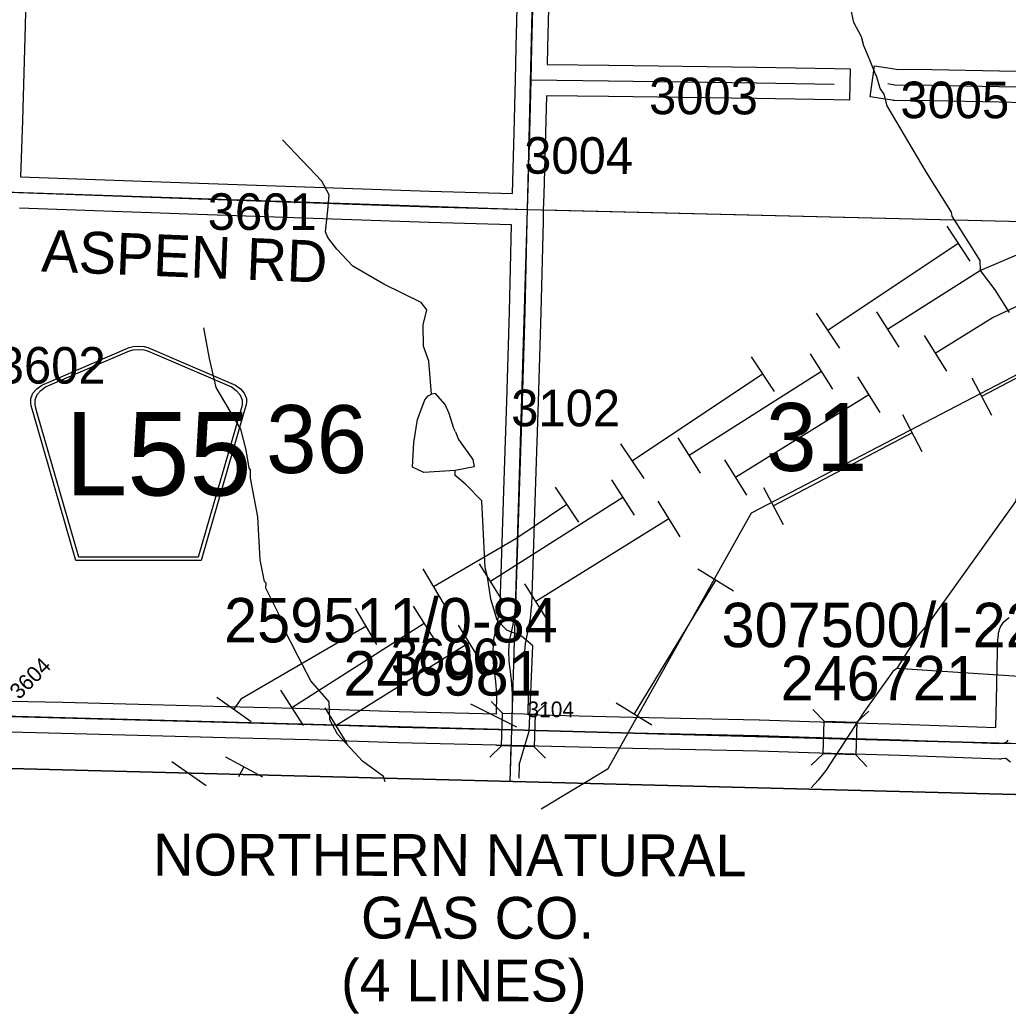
# Model space of a CAD drawing. Extents: x -132.8 to -73.3, y -60 to -26.
# Drawn here: x -111.098 to -109.208, y -57.132 to -55.229 of the extents above; entities that cross this region are included whole.
import ezdxf

# ---------------------------------------------------------------- set-up
doc = ezdxf.new("R2010")
doc.units = 0
for name, color, linetype in [('tdCoClipBndry', 7, 'Continuous'), ('tdCoCoBndry', 7, 'Continuous'), ('tdCoHydroRiver', 7, 'Continuous'), ('tdCoPipe', 7, 'Continuous'), ('tdCoPipe1', 7, 'Continuous'), ('tdCoPipe2', 7, 'Continuous'), ('tdCoPipe3', 7, 'Continuous'), ('tdCoPipe4', 7, 'Continuous'), ('tdCoPipeTxt', 7, 'Continuous'), ('tdCoSecRdNmbr', 7, 'Continuous'), ('tdCoSecRdTxt', 7, 'Continuous'), ('tdCoSecRteBand', 7, 'Continuous'), ('tdCoSecRteCL', 7, 'Continuous'), ('tdCoSectLine', 7, 'Continuous'), ('tdCoSectLinePart', 7, 'Continuous'), ('tdCoSectNmbr', 7, 'Continuous'), ('tdCoShieldCoRteHrd', 7, 'Continuous'), ('tdCoStrucSec', 7, 'Continuous'), ('tdCoStrucSecCoName', 7, 'Continuous'), ('tdCoStrucSecFHWANum', 7, 'Continuous'), ('tdCoSurfGravel', 7, 'Continuous'), ('tdCoTwpBndryShd', 7, 'Continuous')]:
    doc.layers.add(name, color=color, linetype=linetype)

msp = doc.modelspace()

# ---------------------------------------------------------------- linework, layer by layer
at = {"layer": 'tdCoClipBndry'}
msp.add_lwpolyline([(-105.2169, -56.7974), (-108.2085, -56.7373), (-112.1505, -56.6347), (-115.139, -56.565), (-123.0751, -56.3329)], dxfattribs=at)
at = {"layer": 'tdCoCoBndry'}
for p, q in [((-111.1544, -56.5611), (-110.1568, -56.5879)), ((-110.1568, -56.5879), (-111.1544, -56.5611)), ((-110.1568, -56.5879), (-109.2018, -56.614)), ((-109.2018, -56.614), (-110.1568, -56.5879))]:
    msp.add_line(p, q, dxfattribs=at)
for points in [[(-105.2145, -56.6974), (-106.2094, -56.6762), (-107.208, -56.6566), (-108.2065, -56.6373), (-109.2021, -56.614), (-110.1571, -56.5879), (-111.1548, -56.5611), (-112.1481, -56.5347), (-113.1456, -56.5104), (-114.1428, -56.4879), (-115.1367, -56.4651), (-116.128, -56.4384), (-117.1346, -56.4083), (-118.1235, -56.376), (-119.1071, -56.3489), (-119.1146, -56.3483), (-120.0903, -56.3212), (-120.0984, -56.3206), (-121.0862, -56.293), (-122.083, -56.2632), (-123.0724, -56.233), (-124.0543, -56.2094)], [(-123.0751, -56.3329), (-115.139, -56.565), (-112.1505, -56.6347), (-108.2085, -56.7373), (-105.2169, -56.7974)], [(-105.2141, -56.6974), (-106.2091, -56.6762), (-107.2077, -56.6566), (-108.2061, -56.6373), (-109.2018, -56.614), (-110.1568, -56.5879), (-111.1544, -56.5611), (-112.1477, -56.5347), (-113.1452, -56.5104), (-114.1425, -56.4879), (-115.1363, -56.4651), (-116.1277, -56.4384)], [(-105.2141, -56.6974), (-106.2091, -56.6762), (-107.2077, -56.6566), (-108.2061, -56.6373), (-109.2018, -56.614), (-110.1568, -56.5879), (-111.1544, -56.5611), (-112.1477, -56.5347), (-113.1452, -56.5104), (-114.1425, -56.4879), (-115.1363, -56.4651), (-116.1277, -56.4384)]]:
    msp.add_lwpolyline(points, dxfattribs=at)
at = {"layer": 'tdCoHydroRiver'}
for points in [[(-109.2053, -55.789), (-109.2327, -55.7458), (-109.2602, -55.7088), (-109.2613, -55.6899), (-109.3146, -55.605), (-109.316, -55.597), (-109.3646, -55.5201), (-109.439, -55.3937), (-109.4448, -55.3715), (-109.4524, -55.3603), (-109.4597, -55.3364), (-109.4612, -55.3332), (-109.4716, -55.3077), (-109.4746, -55.2998), (-109.4836, -55.279), (-109.4879, -55.2616), (-109.503, -55.2344), (-109.5087, -55.2074), (-109.5178, -55.1899), (-109.516, -55.1836), (-109.5267, -55.1676), (-109.531, -55.1485), (-109.5356, -55.1437), (-109.5369, -55.1295)], [(-110.3107, -55.9455), (-110.3156, -55.8823), (-110.3259, -55.8537), (-110.3265, -55.8126), (-110.3195, -55.7844), (-110.3302, -55.7699), (-110.402, -55.7351), (-110.4612, -55.7005), (-110.492, -55.6682), (-110.5088, -55.6458), (-110.5133, -55.6346), (-110.5091, -55.5937), (-110.5068, -55.5638), (-110.5204, -55.5382), (-110.5959, -55.4591)], [(-110.3995, -56.6871), (-110.4024, -56.677), (-110.4427, -56.6476), (-110.4904, -56.596), (-110.5055, -56.5688), (-110.5063, -56.5341), (-110.5416, -56.4938), (-110.5658, -56.4475), (-110.5944, -56.3915), (-110.5927, -56.3869), (-110.6274, -56.3166), (-110.6271, -56.3071), (-110.6302, -56.3039), (-110.6387, -56.2627), (-110.6431, -56.1805), (-110.6571, -56.1061), (-110.6567, -56.0903), (-110.6598, -56.0871), (-110.6653, -56.0522), (-110.6754, -56.0125), (-110.7224, -55.9325), (-110.7353, -55.877), (-110.7465, -55.8183)], [(-110.2653, -56.0918), (-110.3254, -56.0951), (-110.3472, -56.0851), (-110.3445, -56.0378), (-110.3372, -55.9938), (-110.3236, -55.9563), (-110.3171, -55.9485), (-110.3107, -55.9455)], [(-110.2651, -56.0176), (-110.2681, -56.0112), (-110.2769, -55.9826), (-110.2844, -55.9651), (-110.3028, -55.9442), (-110.3107, -55.9455)], [(-110.2651, -56.0176), (-110.2591, -56.032), (-110.2317, -56.0705), (-110.2288, -56.0848), (-110.2653, -56.0918)], [(-110.143, -56.6548), (-110.1241, -56.5906), (-110.117, -56.4267), (-110.1387, -56.4088), (-110.1668, -56.3971), (-110.1853, -56.3777), (-110.197, -56.338), (-110.2039, -56.2952), (-110.2082, -56.2777), (-110.2146, -56.1498), (-110.2454, -56.1175), (-110.2655, -56.1012), (-110.2653, -56.0918)], [(-109.1916, -56.1428), (-109.1934, -56.1506), (-109.3616, -56.3864), (-109.3794, -56.4065), (-109.4073, -56.4484), (-109.4204, -56.4702)], [(-109.4204, -56.4702), (-109.4284, -56.4763), (-109.4839, -56.5539), (-109.5561, -56.6657), (-109.5707, -56.6843), (-109.5841, -56.6989)], [(-108.8603, -56.7052), (-108.9519, -56.6139), (-109.0363, -56.5788), (-109.0759, -56.5873), (-109.0853, -56.5823), (-109.0814, -56.5509), (-109.0728, -56.5227), (-109.0739, -56.5037), (-109.0895, -56.4923), (-109.4204, -56.4702)], [(-110.143, -56.6548), (-110.1438, -56.6802)]]:
    msp.add_lwpolyline(points, dxfattribs=at)
at = {"layer": 'tdCoPipe'}
msp.add_lwpolyline([(-110.1009, -56.739), (-109.973, -56.6617), (-109.6988, -56.1724), (-108.4751, -55.5348), (-108.1586, -55.5609), (-107.9844, -55.4709), (-106.6671, -54.5571), (-105.9708, -54.1237)], dxfattribs=at)
at = {"layer": 'tdCoPipe1'}
for p, q in [((-109.3251, -55.6241), (-109.2806, -55.6908)), ((-109.5747, -55.7905), (-109.5302, -55.8572)), ((-109.6995, -55.8738), (-109.655, -55.9405)), ((-109.9491, -56.0402), (-109.9046, -56.1069)), ((-110.0739, -56.1235), (-110.0294, -56.1902)), ((-110.3272, -56.2795), (-110.2867, -56.3487)), ((-110.4567, -56.3552), (-110.4162, -56.4244)), ((-110.7215, -56.5255), (-110.6558, -56.5715)), ((-110.8074, -56.6485), (-110.7417, -56.6944))]:
    msp.add_line(p, q, dxfattribs=at)
for points in [[(-109.3029, -55.6574), (-109.5525, -55.8239)], [(-109.6773, -55.9071), (-109.9268, -56.0736)], [(-110.0516, -56.1568), (-110.1495, -56.2221), (-110.307, -56.3141)], [(-110.4365, -56.3898), (-110.6752, -56.5293), (-110.6887, -56.5485)], [(-110.7746, -56.6714), (-110.7749, -56.6719)]]:
    msp.add_lwpolyline(points, dxfattribs=at)
at = {"layer": 'tdCoPipe2'}
for p, q in [((-109.4597, -55.788), (-109.4167, -55.8557)), ((-109.5863, -55.8684), (-109.5434, -55.9361)), ((-109.8396, -56.0292), (-109.7966, -56.0969)), ((-109.9662, -56.1096), (-109.9233, -56.1773)), ((-110.2195, -56.2704), (-110.1765, -56.3381)), ((-110.3461, -56.3508), (-110.3032, -56.4185)), ((-110.5994, -56.5116), (-110.5564, -56.5793)), ((-110.7049, -56.6393), (-110.6343, -56.6774))]:
    msp.add_line(p, q, dxfattribs=at)
for points in [[(-109.1783, -55.6735), (-109.2602, -55.7089), (-109.4382, -55.8219)], [(-109.5648, -55.9023), (-109.8181, -56.0631)], [(-109.9447, -56.1434), (-110.198, -56.3042)], [(-110.3247, -56.3846), (-110.5779, -56.5454)], [(-110.6696, -56.6584), (-110.6801, -56.6779)]]:
    msp.add_lwpolyline(points, dxfattribs=at)
at = {"layer": 'tdCoPipe3'}
for p, q in [((-109.3681, -55.8335), (-109.3258, -55.9016)), ((-109.4955, -55.9126), (-109.4532, -55.9807)), ((-109.7503, -56.0709), (-109.708, -56.139)), ((-109.8777, -56.1501), (-109.8354, -56.2182)), ((-110.1326, -56.3083), (-110.0903, -56.3764)), ((-110.26, -56.3875), (-110.2177, -56.4556)), ((-110.5148, -56.5458), (-110.4725, -56.6139))]:
    msp.add_line(p, q, dxfattribs=at)
for points in [[(-109.0827, -55.7265), (-109.2365, -55.799), (-109.3469, -55.8675)], [(-109.4743, -55.9467), (-109.7292, -56.105)], [(-109.8566, -56.1841), (-110.1114, -56.3424)], [(-110.2389, -56.4215), (-110.4937, -56.5798)]]:
    msp.add_lwpolyline(points, dxfattribs=at)
at = {"layer": 'tdCoPipe4'}
for p, q in [((-109.2769, -55.9144), (-109.2396, -55.9854)), ((-109.4097, -55.9842), (-109.3724, -56.0552)), ((-109.6753, -56.1238), (-109.638, -56.1947)), ((-109.8014, -56.2799), (-109.7329, -56.3216)), ((-109.9574, -56.5362), (-109.8889, -56.5779))]:
    msp.add_line(p, q, dxfattribs=at)
for points in [[(-108.9928, -55.8103), (-109.2583, -55.9499)], [(-109.3911, -56.0197), (-109.6566, -56.1593)], [(-109.7671, -56.3008), (-109.9232, -56.557)]]:
    msp.add_lwpolyline(points, dxfattribs=at)
at = {"layer": 'tdCoSecRteBand'}
for points in [[(-111.0839, -55.0537), (-111.088, -55.2401), (-111.088, -55.2402), (-111.0881, -55.2403), (-111.093, -55.4215), (-111.093, -55.4217), (-111.093, -55.4219), (-111.0972, -55.5298), (-110.774, -55.5409), (-110.774, -55.5409), (-110.774, -55.5409), (-110.3136, -55.5569), (-110.1559, -55.5615)], [(-110.1559, -55.5615), (-110.1527, -55.4446), (-110.1501, -55.3434), (-110.1497, -55.3135), (-110.1493, -55.3135), (-110.1485, -55.2809), (-110.1446, -55.1081)], [(-110.0846, -55.1095), (-110.0885, -55.2823), (-110.0885, -55.2824), (-110.0885, -55.2824), (-110.0893, -55.3144), (-109.9716, -55.3161), (-109.6887, -55.32), (-109.6887, -55.32), (-109.6887, -55.32), (-109.54, -55.3222), (-109.51, -55.3227), (-109.5109, -55.3827), (-109.5409, -55.3822), (-109.6896, -55.38), (-109.9724, -55.3761), (-109.9724, -55.3761), (-109.9724, -55.3761), (-110.0909, -55.3744), (-110.0909, -55.3747), (-110.0927, -55.4462), (-110.0927, -55.4462), (-110.0927, -55.4462), (-110.096, -55.5632), (-110.096, -55.5632), (-110.0959, -55.5632), (-110.0968, -55.5932), (-110.0974, -55.6151), (-110.1018, -55.7887), (-110.1018, -55.7888), (-110.1018, -55.7888), (-110.1068, -55.9604), (-110.1068, -55.9605), (-110.1068, -55.9606), (-110.1117, -56.1127), (-110.1117, -56.1127), (-110.1117, -56.1127), (-110.1176, -56.291), (-110.1176, -56.291), (-110.1176, -56.291), (-110.1196, -56.3497), (-110.1196, -56.3508), (-110.1198, -56.3519), (-110.1222, -56.3753), (-110.1223, -56.3765), (-110.1226, -56.3777), (-110.1258, -56.3947), (-110.1258, -56.3951), (-110.1259, -56.3954), (-110.1317, -56.4223), (-110.1329, -56.4381), (-110.1322, -56.4541), (-110.1279, -56.4888), (-110.1278, -56.4897), (-110.1278, -56.4905), (-110.1261, -56.5167), (-110.126, -56.5177), (-110.126, -56.5188), (-110.1262, -56.5585), (-110.1062, -56.559), (-110.1061, -56.559), (-110.1061, -56.559), (-109.9249, -56.5637), (-109.6838, -56.5686), (-109.6836, -56.5686), (-109.6834, -56.5686), (-109.5875, -56.5718), (-109.413, -56.577), (-109.4129, -56.577), (-109.4128, -56.577), (-109.2314, -56.5833)], [(-109.1741, -55.3877), (-109.225, -55.3867), (-109.225, -55.3867), (-109.225, -55.3867), (-109.3544, -55.3843), (-109.4249, -55.3833), (-109.4269, -55.3833), (-109.4288, -55.383), (-109.4422, -55.381), (-109.4718, -55.3766), (-109.463, -55.3172), (-109.4334, -55.3216), (-109.422, -55.3233), (-109.3535, -55.3243), (-109.3534, -55.3243), (-109.3533, -55.3243), (-109.2239, -55.3267), (-109.173, -55.3277)], [(-110.1862, -56.5571), (-110.186, -56.5195), (-110.1876, -56.4953), (-110.1919, -56.4602), (-110.1921, -56.4589), (-110.1921, -56.4577), (-110.1929, -56.4387), (-110.1929, -56.437), (-110.1928, -56.4352), (-110.1913, -56.4158), (-110.1912, -56.4137), (-110.1908, -56.4118), (-110.1847, -56.3833), (-110.1818, -56.3678), (-110.1795, -56.3467), (-110.1776, -56.289), (-110.1717, -56.1108), (-110.1667, -55.9587), (-110.1618, -55.7871), (-110.1576, -55.6215), (-110.1576, -55.6215), (-110.1576, -55.6214), (-110.3155, -55.6169), (-110.3156, -55.6169), (-110.3156, -55.6169), (-110.776, -55.6009), (-111.0992, -55.5898)], [(-109.2314, -56.5833), (-109.2291, -56.5025), (-109.2286, -56.4658), (-109.2286, -56.4656), (-109.2286, -56.4654), (-109.2274, -56.4185), (-109.2273, -56.4176), (-109.2272, -56.4167), (-109.2263, -56.4054), (-109.226, -56.4022), (-109.225, -56.3991), (-109.2241, -56.3959), (-109.2229, -56.3922), (-109.2208, -56.3888), (-109.2184, -56.3849), (-109.2158, -56.3808), (-109.212, -56.3776), (-109.2078, -56.3742), (-109.2059, -56.3727)], [(-111.1159, -56.5326), (-111.0168, -56.5348), (-111.0168, -56.5348), (-111.0167, -56.5348), (-110.8473, -56.5395), (-110.7036, -56.5429), (-110.7036, -56.5429), (-110.7035, -56.5429), (-110.5435, -56.5471), (-110.5434, -56.5471), (-110.5433, -56.5471), (-110.3728, -56.5528), (-110.1862, -56.5571)], [(-109.2033, -56.6497), (-109.212, -56.6426), (-109.2132, -56.6427), (-109.2201, -56.6435), (-109.2222, -56.6437), (-109.2243, -56.6436), (-109.4149, -56.6369), (-109.5894, -56.6318), (-109.5894, -56.6318), (-109.5895, -56.6318), (-109.6852, -56.6286), (-109.9262, -56.6236), (-109.9263, -56.6236), (-109.9264, -56.6236), (-110.1076, -56.619), (-110.1271, -56.6185), (-110.1569, -56.6178), (-110.1866, -56.6176), (-110.1866, -56.6171), (-110.1871, -56.6171), (-110.3744, -56.6128), (-110.3745, -56.6128), (-110.3747, -56.6128), (-110.5452, -56.6071), (-110.7051, -56.6029), (-110.8488, -56.5994), (-110.8489, -56.5994), (-110.8489, -56.5994), (-111.0183, -56.5948), (-111.1176, -56.5925)]]:
    msp.add_lwpolyline(points, dxfattribs=at)
at = {"layer": 'tdCoSecRteCL'}
for points in [[(-110.1201, -55.344), (-110.1185, -55.2817), (-110.1146, -55.1088), (-110.1106, -54.948), (-110.1067, -54.7744), (-110.1035, -54.6079), (-110.1029, -54.5917)], [(-109.4378, -55.3513), (-109.4245, -55.3533), (-109.3539, -55.3543), (-109.2245, -55.3567), (-109.1736, -55.3577), (-109.1016, -55.359), (-108.7936, -55.3651), (-108.3811, -55.374), (-108.2795, -55.3765), (-108.2607, -55.3765), (-108.2494, -55.3745), (-108.2393, -55.3703), (-108.2289, -55.3624), (-108.2181, -55.3508), (-108.2114, -55.3427), (-108.2035, -55.336), (-108.1919, -55.3316), (-108.182, -55.3291), (-108.1781, -55.3286)], [(-110.1268, -55.5923), (-110.1227, -55.4454), (-110.1201, -55.344)], [(-110.1201, -55.344), (-109.972, -55.3461), (-109.6891, -55.35), (-109.5404, -55.3522)], [(-111.1283, -55.5584), (-111.1192, -55.5591), (-110.775, -55.5709), (-110.3146, -55.5869), (-110.1268, -55.5923)], [(-110.1564, -56.5878), (-110.156, -56.5186), (-110.1577, -56.4925), (-110.1622, -56.4565), (-110.1629, -56.4375), (-110.1614, -56.418), (-110.1553, -56.3892), (-110.1521, -56.3722), (-110.1496, -56.3487), (-110.1476, -56.29), (-110.1417, -56.1117), (-110.1368, -55.9596), (-110.1318, -55.7879), (-110.1274, -55.6143), (-110.1268, -55.5923)], [(-111.1985, -56.5153), (-111.1884, -56.5233), (-111.1576, -56.5517), (-111.1524, -56.5549), (-111.1467, -56.5574), (-111.1349, -56.5611), (-111.1294, -56.5619), (-111.1282, -56.5621), (-111.1169, -56.5625), (-111.0175, -56.5648), (-110.8481, -56.5695), (-110.7043, -56.5729), (-110.5443, -56.5771), (-110.3737, -56.5828), (-110.1564, -56.5878)], [(-110.1564, -56.5878), (-110.1068, -56.589), (-109.9256, -56.5936), (-109.6844, -56.5986), (-109.5885, -56.6018), (-109.4139, -56.607), (-109.2233, -56.6136), (-109.2164, -56.6129), (-109.2129, -56.6121), (-109.209, -56.6092), (-109.2077, -56.6077)]]:
    msp.add_lwpolyline(points, dxfattribs=at)
at = {"layer": 'tdCoSectLine'}
for points in [[(-110.1272, -55.5923), (-110.1033, -54.5917)], [(-111.1287, -55.5584), (-110.1272, -55.5923)], [(-110.1571, -56.5879), (-110.1272, -55.5923)], [(-110.1272, -55.5923), (-109.1795, -55.615)], [(-111.1548, -56.5611), (-110.1571, -56.5879)], [(-110.1605, -56.6865), (-110.1571, -56.5879)], [(-110.1571, -56.5879), (-109.2021, -56.614)]]:
    msp.add_lwpolyline(points, dxfattribs=at)
at = {"layer": 'tdCoSectLinePart'}
for points in [[(-110.0972, -55.593), (-109.1795, -55.615)], [(-110.1605, -56.6865), (-110.1581, -56.6177)]]:
    msp.add_lwpolyline(points, dxfattribs=at)
at = {"layer": 'tdCoShieldCoRteHrd'}
for points in [[(-110.9909, -56.2636), (-111.0729, -55.9807), (-111.0767, -55.9675), (-111.0775, -55.9617), (-111.0775, -55.9538), (-111.0732, -55.9435), (-111.066, -55.935), (-111.0564, -55.9284), (-110.8891, -55.856), (-110.8816, -55.8544), (-110.8712, -55.8535), (-110.8607, -55.8544), (-110.8532, -55.856), (-110.6859, -55.9284), (-110.6764, -55.935), (-110.6691, -55.9435), (-110.6649, -55.9538), (-110.6649, -55.9617), (-110.6656, -55.9675), (-110.6695, -55.9807), (-110.7514, -56.2636)], [(-110.9851, -56.2573), (-111.0648, -55.982), (-111.0685, -55.9694), (-111.0692, -55.9637), (-111.0692, -55.9562), (-111.0651, -55.9463), (-111.0582, -55.9382), (-111.049, -55.9317), (-110.8884, -55.8623), (-110.8812, -55.8607), (-110.8712, -55.8598), (-110.8612, -55.8607), (-110.8539, -55.8623), (-110.6934, -55.9317), (-110.6842, -55.9382), (-110.6772, -55.9463), (-110.6731, -55.9562), (-110.6731, -55.9637), (-110.6738, -55.9694), (-110.6775, -55.982), (-110.7573, -56.2573)]]:
    msp.add_lwpolyline(points, close=True, dxfattribs=at)
at = {"layer": 'tdCoStrucSec'}
for points in [[(-110.1967, -56.5335), (-110.1751, -56.5561), (-110.1125, -56.5576)], [(-110.0899, -56.5359), (-110.1125, -56.5576), (-110.114, -56.6201)], [(-110.1991, -56.6403), (-110.1765, -56.6186), (-110.1751, -56.5561)], [(-109.5812, -56.5486), (-109.5597, -56.5714), (-109.4972, -56.5732)], [(-109.4744, -56.5518), (-109.4972, -56.5732), (-109.4991, -56.6357)], [(-109.5844, -56.6553), (-109.5616, -56.6339), (-109.5597, -56.5714)], [(-110.0928, -56.6422), (-110.114, -56.6201), (-110.1765, -56.6186)], [(-109.4781, -56.658), (-109.4991, -56.6357), (-109.5616, -56.6339)]]:
    msp.add_lwpolyline(points, dxfattribs=at)
at = {"layer": 'tdCoStrucSecFHWANum'}
msp.add_line((-110.2364, -56.538), (-110.1479, -56.5823), dxfattribs=at)
at = {"layer": 'tdCoSurfGravel'}
for points in [[(-110.1268, -55.5923), (-110.1227, -55.4454), (-110.1201, -55.344), (-110.1185, -55.2817), (-110.1146, -55.1088), (-110.1106, -54.948), (-110.1067, -54.7744), (-110.1035, -54.6079), (-110.1029, -54.5917), (-110.0978, -54.4333), (-110.0939, -54.258), (-110.0904, -54.0942), (-110.0865, -53.9251), (-110.083, -53.749), (-110.08, -53.6111), (-110.0797, -53.5969)], [(-110.1201, -55.344), (-109.972, -55.3461), (-109.6891, -55.35), (-109.5404, -55.3522)], [(-109.4378, -55.3513), (-109.4245, -55.3533), (-109.3539, -55.3543), (-109.2245, -55.3567), (-109.1736, -55.3577)], [(-111.1283, -55.5584), (-111.1192, -55.5591), (-110.775, -55.5709), (-110.3146, -55.5869), (-110.1268, -55.5923)], [(-110.1564, -56.5878), (-110.156, -56.5186), (-110.1577, -56.4925), (-110.1622, -56.4565), (-110.1629, -56.4375), (-110.1614, -56.418), (-110.1553, -56.3892), (-110.1521, -56.3722), (-110.1496, -56.3487), (-110.1476, -56.29), (-110.1417, -56.1117), (-110.1368, -55.9596), (-110.1318, -55.7879), (-110.1274, -55.6143), (-110.1268, -55.5923)], [(-111.1294, -56.5619), (-111.1282, -56.5621), (-111.1169, -56.5625), (-111.0175, -56.5648), (-110.8481, -56.5695), (-110.7043, -56.5729), (-110.5443, -56.5771), (-110.3737, -56.5828), (-110.1564, -56.5878), (-110.1068, -56.589), (-109.9256, -56.5936), (-109.6844, -56.5986), (-109.5885, -56.6018), (-109.4139, -56.607), (-109.2233, -56.6136), (-109.2164, -56.6129), (-109.2129, -56.6121), (-109.209, -56.6092), (-109.2077, -56.6077)]]:
    msp.add_lwpolyline(points, dxfattribs=at)
at = {"layer": 'tdCoTwpBndryShd'}
for points in [[(-110.1571, -56.5879), (-110.1272, -55.5923), (-110.1033, -54.5917), (-110.08, -53.5969), (-110.0534, -52.5976), (-110.0338, -51.5954), (-110.0099, -50.6583), (-109.9821, -49.6609), (-109.9488, -48.6629), (-109.9181, -47.6645), (-109.8864, -46.6619), (-109.8639, -45.6705), (-109.8307, -44.6899), (-109.7995, -43.6894), (-109.7784, -42.6906), (-109.7537, -41.7024), (-109.722, -40.7026)], [(-105.2145, -56.6974), (-106.2094, -56.6762), (-107.208, -56.6566), (-108.2065, -56.6373), (-109.2021, -56.614), (-110.1571, -56.5879), (-111.1548, -56.5611), (-112.1481, -56.5347), (-113.1456, -56.5104), (-114.1428, -56.4879), (-115.1367, -56.4651), (-116.128, -56.4384), (-117.1346, -56.4083), (-118.1235, -56.376), (-119.1071, -56.3489), (-119.1146, -56.3483), (-120.0903, -56.3212), (-120.0984, -56.3206), (-121.0862, -56.293), (-122.083, -56.2632), (-123.0724, -56.233), (-124.0543, -56.2094)]]:
    msp.add_lwpolyline(points, dxfattribs=at)

# ---------------------------------------------------------------- texts
at = {"layer": 'tdCoPipeTxt'}
for s, p in [('NORTHERN NATURAL', (-110.8432, -56.8665)), ('GAS CO.', (-110.4457, -56.987)), ('(4 LINES)', (-110.4838, -57.107))]:
    msp.add_text(s, height=0.08, rotation=359.9176, dxfattribs=at).set_placement(p)
at = {"layer": 'tdCoSecRdNmbr'}
for s, height, rotation, p in [('3003', 0.07, 359.9175, (-109.8945, -55.4098)), ('3005', 0.07, 359.9175, (-109.4138, -55.4173)), ('3004', 0.07, 359.9173, (-110.1335, -55.5236)), ('3601', 0.07, 359.9165, (-110.7388, -55.6311)), ('3602', 0.07, 359.9165, (-111.1424, -55.9251)), ('3102', 0.07, 359.9173, (-110.1583, -56.0068)), ('3606', 0.07, 359.9173, (-110.3885, -56.4828)), ('3604', 0.03, 44.9165, (-111.0996, -56.5311)), ('3104', 0.03, 359.9173, (-110.1272, -56.5635))]:
    msp.add_text(s, height=height, rotation=rotation, dxfattribs=at).set_placement(p)
at = {"layer": 'tdCoSecRdTxt'}
msp.add_text('ASPEN RD', height=0.08, rotation=357.7081, dxfattribs=at).set_placement((-111.0581, -55.7106))
at = {"layer": 'tdCoSectNmbr'}
for s, rotation, p in [('36', 359.9168, (-110.6273, -56.0963)), ('31', 359.9175, (-109.6709, -56.0923))]:
    msp.add_text(s, height=0.13, rotation=rotation, dxfattribs=at).set_placement(p)
at = {"layer": 'tdCoShieldCoRteHrd'}
msp.add_text('L55', height=0.16, dxfattribs=at).set_placement((-111.0118, -56.1393))
at = {"layer": 'tdCoStrucSecCoName'}
for s, p in [('259511/0-84', (-110.7075, -56.4205)), ('307500/I-222', (-109.7559, -56.4296))]:
    msp.add_text(s, height=0.085, dxfattribs=at).set_placement(p)
at = {"layer": 'tdCoStrucSecFHWANum'}
for s, p in [('246981', (-110.4792, -56.5222)), ('246721', (-109.6428, -56.5313))]:
    msp.add_text(s, height=0.085, dxfattribs=at).set_placement(p)

doc.saveas('drawing.dxf')
